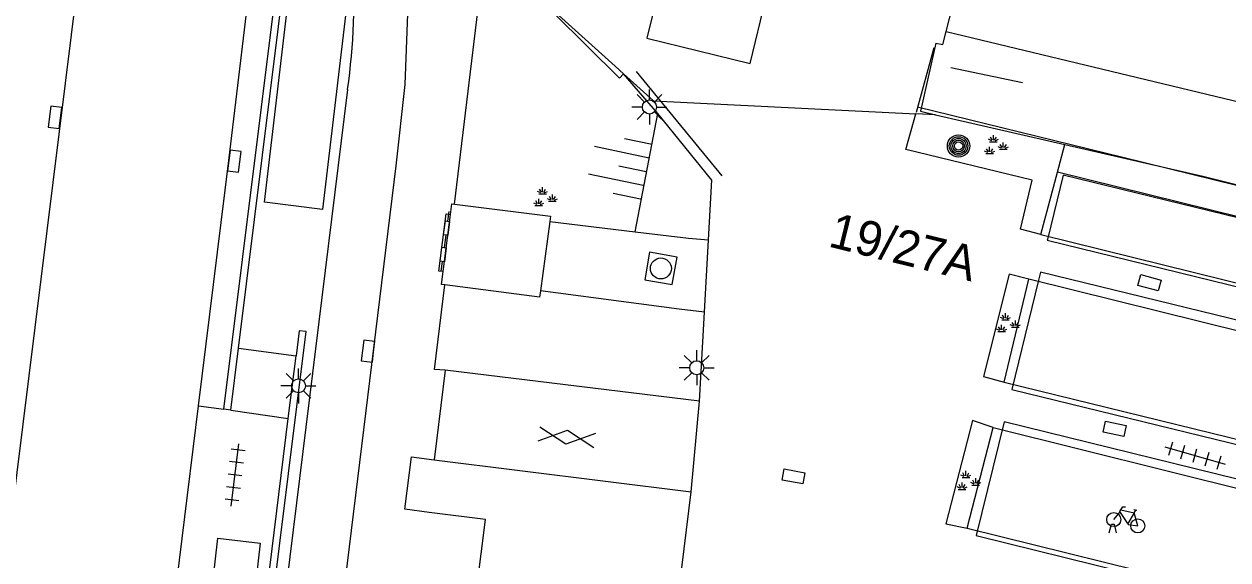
# Model space of a CAD drawing. Extents: x 131000 to 133014, y 396499 to 399001.
# Drawn here: x 131700.07 to 131743.05, y 397362.6 to 397381.73 of the extents above; entities that cross this region are included whole.
import ezdxf

# ---------------------------------------------------------------- set-up
doc = ezdxf.new("R2010")
doc.units = 0
for name, color, linetype in [('gg-afsc-hekwerk', 7, 'Continuous'), ('gg-afsc-muur', 7, 'Continuous'), ('gg-bbg-abri', 7, 'Continuous'), ('gg-bbg-bijgebouw', 7, 'Continuous'), ('gg-bbg-overig bouwwerk', 7, 'Continuous'), ('gg-knt-BGT kruinlijn', 7, 'Continuous'), ('gg-knt-bronhoudergrens', 7, 'Continuous'), ('gg-knt-trap', 7, 'Continuous'), ('gg-knt-verharding', 7, 'Continuous'), ('gg-knt-verharding nz', 7, 'Continuous'), ('gg-kwrk-keermuur', 7, 'Continuous'), ('gg-kwrk-kunstwerk', 7, 'Continuous'), ('gt-anno-nummer portaalmast', 7, 'Continuous'), ('gt-grn-afwateringsgoot', 7, 'Continuous'), ('gt-symb-afwateringsgoot', 7, 'Continuous'), ('gt-symb-fietsenrek', 7, 'Continuous'), ('gt-symb-gesloten verharding', 7, 'Continuous'), ('gt-symb-groenvak', 7, 'Continuous'), ('gt-symb-kolk', 7, 'Continuous'), ('gt-symb-kolk center center', 7, 'Continuous'), ('gt-symb-lichtmast', 7, 'Continuous'), ('gt-symb-portaalmast', 7, 'Continuous'), ('gt-symb-rioolschacht', 7, 'Continuous'), ('gt-symb-talud symbool', 7, 'Continuous'), ('gt-symb-tegel verharding', 7, 'Continuous'), ('gx-grn-IMGEO niveau 01', 7, 'Continuous'), ('gx-grn-maaiveld', 7, 'Continuous')]:
    doc.layers.add(name, color=color, linetype=linetype)

# ---------------------------------------------------------------- blocks, each defined once
blk = doc.blocks.new('gt0-PORTM')
at = {"layer": 'gt-symb-portaalmast'}
for radius in [0.4, 0.33, 0.27, 0.21, 0.15]:
    blk.add_circle((0, 0), radius, dxfattribs=at)
blk = doc.blocks.new('gt0-GRVAK')
at = {"layer": 'gt-symb-groenvak'}
for p, q in [((-0.11, 0.189), (-0.228, 0.24)), ((-0.182, 0.153), (0.088, 0.153)), ((-0.091, 0.211), (-0.156, 0.322)), ((-0.047, 0.214), (-0.047, 0.393)), ((-0.004, 0.211), (0.061, 0.322)), ((0.015, 0.189), (0.133, 0.24)), ((0.262, -0.052), (0.197, 0.059)), ((0.305, -0.049), (0.305, 0.13)), ((0.349, -0.052), (0.414, 0.059)), ((-0.245, -0.228), (-0.363, -0.177)), ((-0.318, -0.264), (-0.047, -0.264)), ((-0.226, -0.206), (-0.291, -0.095)), ((-0.183, -0.203), (-0.183, -0.024)), ((-0.139, -0.206), (-0.074, -0.095)), ((-0.12, -0.228), (-0.002, -0.177)), ((0.243, -0.074), (0.125, -0.023)), ((0.17, -0.11), (0.441, -0.11)), ((0.368, -0.074), (0.486, -0.023))]:
    blk.add_line(p, q, dxfattribs=at)
blk = doc.blocks.new('gt0-LMAST')
at = {"layer": 'gt-symb-lichtmast'}
for p, q in [((-0.182, 0.173), (-0.447, 0.438)), ((-0.005, 0.246), (-0.005, 0.621)), ((0.172, 0.173), (0.437, 0.438)), ((-0.255, -0.004), (-0.63, -0.004)), ((-0.182, -0.181), (-0.447, -0.446)), ((-0.005, -0.254), (-0.005, -0.629)), ((0.437, -0.446), (0.172, -0.181)), ((0.245, -0.004), (0.62, -0.004))]:
    blk.add_line(p, q, dxfattribs=at)
blk.add_circle((-0.005, -0.004), 0.25, dxfattribs=at)
blk = doc.blocks.new('gt0-FREK')
at = {"layer": 'gt-symb-fietsenrek'}
for p, q in [((0.259, 0.762), (0.294, 0.823)), ((0.54, 0.335), (0.259, 0.762)), ((0.294, 0.823), (0.767, 0.714)), ((0.767, 0.714), (0.54, 0.335)), ((0.757, 0.841), (0.866, 0.816)), ((0.767, 0.714), (0.84, 0.822)), ((0.895, 0.252), (0.767, 0.714))]:
    blk.add_line(p, q, dxfattribs=at)
for points in [[(0.294, 0.823), (0.36, 0.937), (0.452, 0.935)], [(0.036, 0.476), (0.228, 0.708), (0.259, 0.762)], [(-0.124, 0), (-0.047, 0.312), (0.053, 0.312), (0.12, 0)], [(0.54, 0.335), (0.555, 0.305), (0.895, 0.252)]]:
    blk.add_lwpolyline(points, dxfattribs=at)
for centre in [(0.036, 0.476), (0.895, 0.252)]:
    blk.add_circle(centre, 0.252, dxfattribs=at)
blk = doc.blocks.new('gt0-KOLKCC')
at = {"layer": 'gt-symb-kolk center center'}
blk.add_lwpolyline([(-0.375, 0.2), (0.375, 0.2), (0.375, -0.2), (-0.375, -0.2)], close=True, dxfattribs=at)
blk = doc.blocks.new('gt0-TEG1')
at = {"layer": 'gt-symb-tegel verharding'}
for p, q in [((-1.125, 0), (1.125, 0)), ((-0.9, -0.25), (-0.9, 0.25)), ((-0.45, -0.25), (-0.45, 0.25)), ((0, -0.25), (0, 0.25)), ((0.45, -0.25), (0.45, 0.25)), ((0.9, -0.25), (0.9, 0.25))]:
    blk.add_line(p, q, dxfattribs=at)
blk = doc.blocks.new('gt0-TALUD_1')
at = {"layer": 'gt-symb-talud symbool'}
for p, q in [((0, -1), (0, 0)), ((-1, -1), (-1, 0)), ((-0.5, -2), (-0.5, 0)), ((0.5, -2), (0.5, 0)), ((1, -1), (1, 0))]:
    blk.add_line(p, q, dxfattribs=at)
blk = doc.blocks.new('gt0-RS')
at = {"layer": 'gt-symb-rioolschacht'}
blk.add_lwpolyline([(-0.5, -0.5), (0.5, -0.5), (0.5, 0.5), (-0.5, 0.5)], close=True, dxfattribs=at)
blk.add_circle((0, 0), 0.375, dxfattribs=at)
blk = doc.blocks.new('gt0-GESVH1')
at = {"layer": 'gt-symb-gesloten verharding'}
for p, q in [((-0.992, -0.261), (0.008, 0.239)), ((0.008, -0.261), (-0.992, 0.239)), ((0.008, 0.239), (1.008, -0.261)), ((1.008, 0.239), (0.008, -0.261))]:
    blk.add_line(p, q, dxfattribs=at)
blk = doc.blocks.new('gt0-AFWGT_1')
at = {"layer": 'gt-symb-afwateringsgoot'}
for p, q in [((-1.076, 0), (-0.726, 0)), ((-0.225, 0), (0.225, 0)), ((0.725, 0), (1.075, 0))]:
    blk.add_line(p, q, dxfattribs=at)
for points in [[(-0.726, 0.075), (-0.225, 0.075), (-0.225, -0.075), (-0.726, -0.075)], [(0.225, 0.075), (0.725, 0.075), (0.725, -0.075), (0.225, -0.075)]]:
    blk.add_lwpolyline(points, close=True, dxfattribs=at)
blk = doc.blocks.new('gt0-KOLK')
at = {"layer": 'gt-symb-kolk'}
blk.add_lwpolyline([(0, 0), (0.375, 0), (0.375, 0.4), (-0.375, 0.4), (-0.375, 0), (0, 0)], dxfattribs=at)

msp = doc.modelspace()

# ---------------------------------------------------------------- linework, layer by layer
at = {"layer": 'gg-afsc-hekwerk'}
for p, q in [((131732.543, 397380.881), (131731.913, 397378.581)), ((131735.715, 397379.631), (131733.149, 397380.168)), ((131732.609, 397378.495), (131737.227, 397377.431))]:
    msp.add_line(p, q, dxfattribs=at)
for points in [[(131732.614, 397381.054), (131732.067, 397378.62), (131732.609, 397378.495)], [(131961.614, 397310.537), (131944.559, 397315.167), (131934.543, 397317.934), (131930.553, 397319.06), (131916.356, 397323.122), (131892.311, 397329.704), (131854.564, 397340.216), (131849.637, 397341.442), (131818.287, 397349.449), (131799.726, 397357.003), (131796.969, 397358.251), (131767.753, 397365.671), (131757.54, 397368.204), (131757.928, 397369.923), (131756.523, 397370.287), (131757.084, 397372.587), (131749.057, 397374.568), (131739.292, 397376.973), (131731.963, 397378.765)], [(131737.227, 397377.431), (131742.153, 397376.298), (131756.824, 397372.632), (131756.791, 397371.444), (131756.513, 397370.324), (131757.484, 397369.94), (131757.788, 397369.144), (131757.493, 397368.124)]]:
    msp.add_lwpolyline(points, dxfattribs=at)
at = {"layer": 'gg-afsc-muur'}
for p, q in [((131721.919, 397380.035), (131724.976, 397376.316)), ((131707.449, 397367.947), (131707.723, 397370.16)), ((131709.501, 397367.655), (131709.779, 397369.887)), ((131707.449, 397367.947), (131707.202, 397367.988)), ((131706.454, 397343.176), (131709.501, 397367.655))]:
    msp.add_line(p, q, dxfattribs=at)
for points in [[(131707.202, 397367.988), (131709.204, 397384.118), (131709.705, 397384.368)], [(131707.723, 397370.16), (131709.436, 397383.954), (131709.67, 397384.071)], [(131706.342, 397340.252), (131710.14, 397370.763), (131709.89, 397370.782), (131709.779, 397369.887)], [(131712.481, 397347.72), (131714.448, 397347.458), (131716.54, 397364.041), (131714.53, 397364.295)]]:
    msp.add_lwpolyline(points, dxfattribs=at)
at = {"layer": 'gg-bbg-abri'}
msp.add_lwpolyline([(131708.044, 397359.204), (131706.534, 397359.375), (131706.985, 397363.375), (131708.496, 397363.205), (131708.044, 397359.204)], dxfattribs=at)
at = {"layer": 'gg-bbg-bijgebouw'}
for p, q in [((131715.026, 397372.897), (131715.291, 397374.94)), ((131718.834, 397374.68), (131718.502, 397372.205))]:
    msp.add_line(p, q, dxfattribs=at)
for points in [[(131715.291, 397374.94), (131715.34, 397375.317), (131715.433, 397375.305)], [(131715.433, 397375.305), (131718.86, 397374.871), (131718.834, 397374.68)], [(131715.086, 397372.426), (131714.967, 397372.441), (131715.026, 397372.897)], [(131718.502, 397372.205), (131718.473, 397371.986), (131715.086, 397372.426)]]:
    msp.add_lwpolyline(points, dxfattribs=at)
at = {"layer": 'gg-bbg-overig bouwwerk'}
msp.add_lwpolyline([(131722.88, 397383.583), (131722.302, 397381.233), (131725.989, 397380.33), (131726.555, 397382.643), (131722.88, 397383.583)], dxfattribs=at)
at = {"layer": 'gg-knt-BGT kruinlijn'}
msp.add_line((131721.886, 397374.318), (131722.693, 397378.535), dxfattribs=at)
at = {"layer": 'gg-knt-bronhoudergrens'}
for p, q in [((131721.171, 397380.227), (131721.471, 397379.958)), ((131721.471, 397379.958), (131722.544, 397378.994)), ((131722.544, 397378.994), (131731.9, 397378.53))]:
    msp.add_line(p, q, dxfattribs=at)
msp.add_lwpolyline([(131718.048, 397382.549), (131718.789, 397382.368), (131721.171, 397380.227)], dxfattribs=at)
at = {"layer": 'gg-knt-trap'}
for p, q in [((131707.723, 397370.16), (131709.779, 397369.887)), ((131723.883, 397365.04), (131724.184, 397368.265)), ((131707.449, 397367.947), (131709.501, 397367.655))]:
    msp.add_line(p, q, dxfattribs=at)
msp.add_lwpolyline([(131711.796, 397384.157), (131710.726, 397375.111), (131708.647, 397375.372), (131709.67, 397384.071)], dxfattribs=at)
at = {"layer": 'gg-knt-verharding'}
for p, q in [((131722.693, 397378.535), (131721.471, 397379.958)), ((131736.963, 397376.441), (131737.227, 397377.431)), ((131736.373, 397374.221), (131736.963, 397376.441)), ((131723.79, 397374.092), (131724.504, 397374.028)), ((131724.361, 397371.445), (131724.504, 397374.028)), ((131735.056, 397368.948), (131735.944, 397372.63)), ((131724.361, 397371.445), (131723.458, 397371.553)), ((131724.184, 397368.265), (131724.361, 397371.445)), ((131733.735, 397363.732), (131734.662, 397367.336)), ((131723.077, 397358.533), (131723.883, 397365.04))]:
    msp.add_line(p, q, dxfattribs=at)
for points in [[(131702.391, 397386.541), (131696.561, 397339.648), (131694.505, 397323.221)], [(131706.294, 397368.1), (131707.374, 397376.863), (131708.296, 397384.515), (131708.854, 397384.95)], [(131688.977, 397175.895), (131695.768, 397236.721), (131698.684, 397261.926), (131702.395, 397291.921), (131706.062, 397320.94), (131706.521, 397323.397), (131707.158, 397326.366), (131707.496, 397328.872), (131713.356, 397376.669), (131713.67, 397379.572), (131713.771, 397382.099), (131713.856, 397383.722)], [(131715.433, 397375.305), (131716.312, 397382.595), (131716.324, 397382.969)], [(131711.615, 397379.402), (131706.931, 397341.498), (131706.183, 397333.534), (131705.525, 397328.576), (131705.079, 397326.237), (131704.313, 397323.729), (131703.778, 397321.784), (131703.464, 397319.521), (131702.749, 397314.865), (131700.976, 397300.663), (131696.182, 397261.905), (131696.02, 397260.799)], [(131724.504, 397374.028), (131724.623, 397376.162), (131722.693, 397378.535)], [(131736.373, 397374.221), (131735.641, 397374.414), (131736.056, 397376.163), (131731.553, 397377.25), (131731.9, 397378.53)], [(131735.944, 397372.63), (131735.237, 397372.805), (131734.319, 397369.152), (131735.056, 397368.948)], [(131715.103, 397369.38), (131714.722, 397369.407), (131715.086, 397372.426)], [(131703.448, 397343.607), (131704.66, 397354.273), (131705.128, 397358.633), (131706.294, 397368.1)], [(131734.662, 397367.336), (131733.932, 397367.579), (131732.972, 397363.89), (131733.735, 397363.732)], [(131714.53, 397364.295), (131713.655, 397364.42), (131713.901, 397366.283), (131714.702, 397366.177)]]:
    msp.add_lwpolyline(points, dxfattribs=at)
msp.add_arc((131689.431, 397382.627), 22.417, 351.7275, 3.9127, dxfattribs=at)
at = {"layer": 'gg-knt-verharding nz'}
for p, q in [((131706.294, 397368.1), (131707.202, 397367.988)), ((131734.662, 397367.336), (131743.941, 397365.019)), ((131733.735, 397363.732), (131743.046, 397361.44))]:
    msp.add_line(p, q, dxfattribs=at)
for points in [[(131736.373, 397374.221), (131754.891, 397369.645), (131755.442, 397371.875), (131736.963, 397376.441)], [(131735.056, 397368.948), (131753.557, 397364.421), (131754.451, 397368.038), (131735.944, 397372.63)]]:
    msp.add_lwpolyline(points, dxfattribs=at)
at = {"layer": 'gg-kwrk-keermuur'}
for p, q in [((131718.834, 397374.68), (131721.886, 397374.318)), ((131721.886, 397374.318), (131723.79, 397374.092)), ((131723.458, 397371.553), (131718.502, 397372.205))]:
    msp.add_line(p, q, dxfattribs=at)
at = {"layer": 'gg-kwrk-kunstwerk'}
msp.add_line((131721.471, 397379.958), (131721.319, 397379.8), dxfattribs=at)
msp.add_lwpolyline([(131721.319, 397379.8), (131718.99, 397382.106), (131718.048, 397382.549)], dxfattribs=at)
at = {"layer": 'gt-grn-afwateringsgoot'}
msp.add_lwpolyline([(131715.026, 397372.897), (131714.877, 397372.916), (131715.142, 397374.959), (131715.291, 397374.94)], dxfattribs=at)
at = {"layer": 'gx-grn-IMGEO niveau 01'}
for points in [[(131737.166, 397376.339), (131736.613, 397374.086), (131736.595, 397374.013), (131754.863, 397369.546), (131755.434, 397371.872), (131737.166, 397376.339)], [(131753.548, 397364.235), (131754.572, 397368.423), (131736.359, 397372.876), (131736.288, 397372.585), (131735.335, 397368.689), (131753.548, 397364.235)], [(131753.293, 397363.051), (131735.063, 397367.535), (131734.063, 397363.471), (131752.252, 397358.983), (131753.293, 397363.051)]]:
    msp.add_lwpolyline(points, dxfattribs=at)
at = {"layer": 'gx-grn-maaiveld'}
for p, q in [((131732.609, 397378.495), (131731.9, 397378.53)), ((131715.103, 397369.38), (131714.702, 397366.177)), ((131724.184, 397368.265), (131715.103, 397369.38)), ((131714.702, 397366.177), (131723.883, 397365.04))]:
    msp.add_line(p, q, dxfattribs=at)
for points in [[(131732.985, 397381.463), (131733.329, 397382.824), (131733.224, 397382.848)], [(131732.614, 397381.054), (131732.87, 397381), (131732.985, 397381.463)], [(131732.985, 397381.463), (131760.606, 397374.822), (131759.585, 397370.66), (131791.936, 397362.64), (131854.61, 397347.814), (131886.275, 397338.155), (131925.106, 397323.917), (131939.256, 397319.095), (131943.912, 397317.568), (131951.217, 397315.332), (131969.045, 397310.616), (132053.802, 397290.43), (132065.195, 397287.116), (132066.829, 397285.59), (132067.499, 397285.439)]]:
    msp.add_lwpolyline(points, dxfattribs=at)

# ---------------------------------------------------------------- block references
at = {"layer": 'gt-symb-afwateringsgoot', "xscale": 0.9999322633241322, "yscale": 0.9999322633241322, "rotation": -97.3906469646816}
msp.add_blockref('gt0-AFWGT_1', (131715.09, 397373.978), dxfattribs=at)
at = {"layer": 'gt-symb-fietsenrek'}
msp.add_blockref('gt0-FREK', (131738.934, 397363.567), dxfattribs=at)
at = {"layer": 'gt-symb-gesloten verharding', "rotation": -6.719879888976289}
msp.add_blockref('gt0-GESVH1', (131719.435, 397366.995), dxfattribs=at)
at = {"layer": 'gt-symb-groenvak'}
for p in [(131734.722, 397377.378), (131718.625, 397375.517), (131735.152, 397371.023), (131733.739, 397365.387)]:
    msp.add_blockref('gt0-GRVAK', p, dxfattribs=at)
at = {"layer": 'gt-symb-kolk'}
for p, rotation in [((131701.37, 397378.378), 82.87498365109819), ((131707.374, 397376.863), -97.00425924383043), ((131712.546, 397370.031), 82.99574075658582)]:
    msp.add_blockref('gt0-KOLK', p, dxfattribs=dict(at, rotation=rotation))
at = {"layer": 'gt-symb-kolk center center'}
for p, rotation in [((131740.245, 397372.498), 165.18866362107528), ((131739, 397367.282), -12.072775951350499), ((131727.538, 397365.586), -10.254324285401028)]:
    msp.add_blockref('gt0-KOLKCC', p, dxfattribs=dict(at, rotation=rotation))
at = {"layer": 'gt-symb-lichtmast'}
for p in [(131722.399, 397378.776), (131724.086, 397369.467), (131709.869, 397368.821)]:
    msp.add_blockref('gt0-LMAST', p, dxfattribs=at)
at = {"layer": 'gt-symb-portaalmast'}
msp.add_blockref('gt0-PORTM', (131733.43, 397377.38), dxfattribs=at)
at = {"layer": 'gt-symb-rioolschacht', "rotation": -99.74621191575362}
msp.add_blockref('gt0-RS', (131722.802, 397373.009), dxfattribs=at)
at = {"layer": 'gt-symb-talud symbool', "xscale": 0.9996664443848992, "yscale": 0.9996664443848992, "rotation": -101.95064726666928}
msp.add_blockref('gt0-TALUD_1', (131722.279, 397376.467), dxfattribs=at)
at = {"layer": 'gt-symb-tegel verharding'}
for p, rotation in [((131707.598, 397365.635), 83.10945167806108), ((131741.872, 397366.333), -16.13420459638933)]:
    msp.add_blockref('gt0-TEG1', p, dxfattribs=dict(at, rotation=rotation))

# ---------------------------------------------------------------- texts
at = {"layer": 'gt-anno-nummer portaalmast'}
msp.add_text('19/27A', height=1.25, rotation=346.2279, dxfattribs=at).set_placement((131728.74, 397373.8))

doc.saveas('drawing.dxf')
